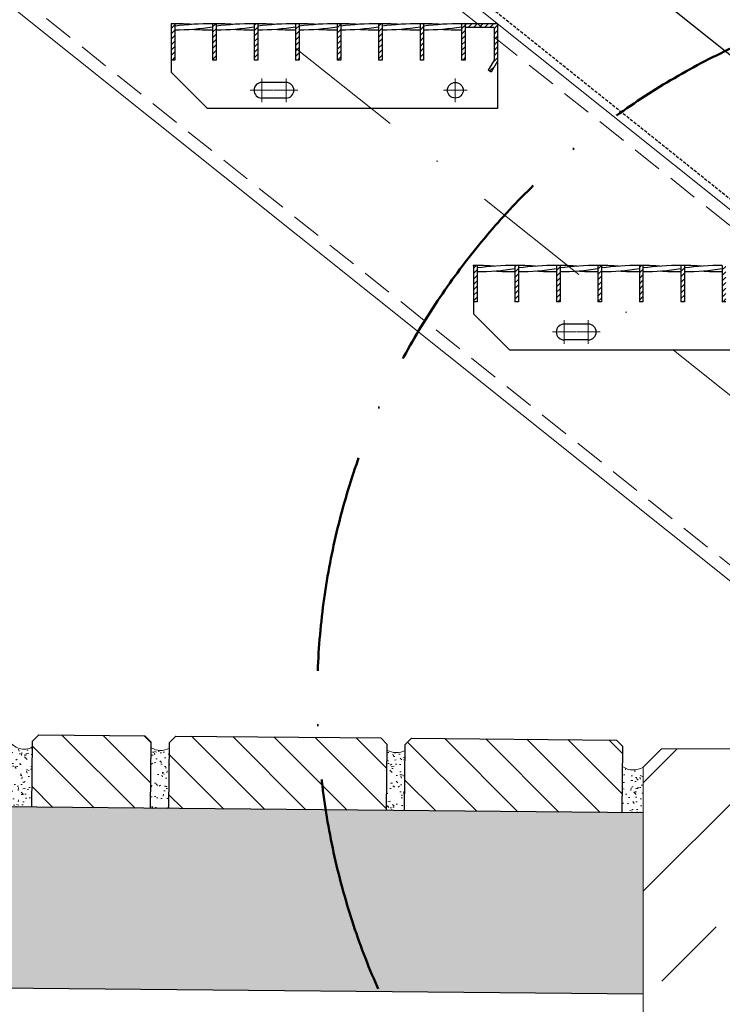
# Model space of a CAD drawing. Header units: millimetres. Extents: x -6179 to 46156, y -8419 to 8561.
# Tile 489 of 508: x 5784 to 6365, y 256 to 1071. Entities that reach past the tile are written whole.
import ezdxf

# ---------------------------------------------------------------- set-up
doc = ezdxf.new("R2010")
doc.units = ezdxf.units.MM
for name, pattern in [('ACAD_ISO10W100', [18, 12, -3, 0, -3]), ('DASHDOT', [1, 0.5, -0.25, 0, -0.25]), ('HIDDEN', [0.375, 0.25, -0.125]), ('STRICHPUNKT', [25.4, 12.7, -6.35, 0, -6.35])]:
    doc.linetypes.add(name, pattern=pattern)
doc.layers.add('A-Dimline-D', color=7, linetype='Continuous')
doc.layers.add('POL_Bema', color=7, linetype='Continuous')
for name, color, linetype, lineweight in [('Bemaßung', 7, 'Continuous', 9), ('Betonfundamente', 7, 'Continuous', 18), ('Dübel', 7, 'Continuous', 9), ('Geländer', 7, 'Continuous', 25), ('Pflaster-Gehweg', 7, 'Continuous', 15), ('Schraffur Stahl', 7, 'Continuous', 5), ('Stufen&Podest', 7, 'Continuous', 9), ('Tragegurt', 7, 'Continuous', 20)]:
    doc.layers.add(name, color=color, linetype=linetype, lineweight=lineweight)
doc.dimstyles.new('DIN', dxfattribs={"dimtxt": 2.5, "dimasz": 2.5, "dimexe": 1.25, "dimexo": 0.625, "dimtad": 1, "dimtih": 1, "dimdec": 4, "dimdsep": 46, "dimlunit": 6, "dimtxsty": 'Standard', "dimcen": 2.5, "dimadec": 0, "dimazin": 0, "dimtfac": 1, "dimtdec": 4, "dimtmove": 0, "dimatfit": 3, "dimfxl": 0, "dimtvp": 1, "dimtolj": 1, "dimtzin": 0, "dimarcsym": 0})

# ---------------------------------------------------------------- blocks, each defined once
blk = doc.blocks.new('_Oblique')
at = {"layer": 'POL_Bema', "color": 0, "lineweight": -2}
blk.add_line((-0.5, -0.5), (0.5, 0.5), dxfattribs=at)
blk = doc.blocks.new('*D48')
at = {"layer": 'Bemaßung', "color": 0, "lineweight": -2, "transparency": 16777216}
for p, q in [((2929.38, 4967.21), (2929.38, 5978.69)), ((6679.38, 1967.21), (6679.38, 5978.69)), ((6679.38, 5928.69), (2929.38, 5928.69))]:
    blk.add_line(p, q, dxfattribs=at)
at = {"layer": 'DEFPOINTS', "color": 0, "transparency": 16777216}
for p in [(2929.38, 5928.69), (2929.38, 3667.21), (6679.38, 667.21)]:
    blk.add_point(p, dxfattribs=at)
at = {"layer": 'Bemaßung', "color": 0, "lineweight": -2, "transparency": 16777216, "xscale": 50, "yscale": 50, "zscale": 50, "rotation": 180}
blk.add_blockref('_Oblique', (2929.38, 5928.69), dxfattribs=at)
at = {"layer": 'Bemaßung', "color": 0, "lineweight": -2, "transparency": 16777216, "xscale": 50, "yscale": 50, "zscale": 50}
blk.add_blockref('_Oblique', (6679.38, 5928.69), dxfattribs=at)
at = {"layer": 'Bemaßung', "color": 0, "transparency": 16777216, "char_height": 100, "attachment_point": 5}
for s, insert in [('\\A1;X  (MAX. 18 STEPS) ', (4804.38, 6028.69)), ('\\A1;(MAX. 18 TRITTSTUFEN)', (4804.38, 5828.69))]:
    blk.add_mtext(s, dxfattribs=dict(at, insert=insert))

msp = doc.modelspace()

# ---------------------------------------------------------------- hatches: boundary and pattern name
at = {"layer": 'Betonfundamente', "lineweight": 9}
h = msp.add_hatch(dxfattribs=at)
h.set_pattern_fill('ANSI33', color=256, scale=20, style=0)
h.set_pattern_definition([(45, (-127894.84, 3193.51), (-89.80256, 89.80256), []), (45, (-127805.03, 3193.51), (-89.80256, 89.80256), [63.5, -31.75])])
h.paths.add_polyline_path([(6299.78679, -532.793), (6299.78679, 452.207), (6314.78679, 467.207), (7084.78679, 467.207), (7099.78679, 452.207), (7099.78679, -532.793)], flags=0)
at = {"layer": 'Pflaster-Gehweg', "lineweight": 9}
h = msp.add_hatch(dxfattribs=at)
h.set_pattern_fill('AR-CONC', color=256, style=0)
h.set_pattern_definition([(130, (-92641.57, 2420.45), (-182.18467, -15.93909), [19.05, -209.55]), (185, (-92641.57, 2420.45), (35.24283, 191.05664), [15.24, -167.64]), (79.549, (-92656.75, 2419.12), (-146.9425, 175.1167), [16.19, -178.09]), (133.8158, (-92641.57, 2471.25), (-271.07904, -42.04233), [28.575, -314.325]), (83.3644, (-92664.16, 2467.74), (-237.4042, 247.42556), [24.285, -267.135]), (188.816, (-92641.57, 2471.25), (-237.4046, 247.4251), [22.86, -251.46]), (159, (-92666.97, 2458.55), (-151.61488, -102.26552), [19.05, -209.55]), (214, (-92666.97, 2458.55), (-61.80203, 184.18797), [15.24, -167.64]), (108.5486, (-92679.6, 2450.02), (-213.4165, 81.92286), [16.19, -178.09]), (142.5, (-92641.57, 2420.45), (-3.088603, 84.55504), [0, -165.608, 0, -170.18, 0, -168.275]), (172.5, (-92641.57, 2420.45), (-66.81966, 100.180575), [0, -97.028, 0, -161.798, 0, -64.135]), (212.5, (-92584.93, 2420.45), (-135.590595, -5.728744), [0, -63.5, 0, -198.12, 0, -262.89]), (222.5, (-92559.53, 2420.45), (-148.12918, 25.42649), [0, -82.55, 0, -131.572, 0, -186.69])])
h.paths.add_polyline_path([(3667.32075, 1639.88158), (3937.73709, 1639.88158), (2304.38052, 2728.78596), (2304.38052, 2548.5084)])
h.paths.add_polyline_path([(4955.32338, 961.49072), (4684.90704, 961.49072), (5722.75475, 269.59224), (6299.78679, 264.34149), (6299.78679, 414.3477), (5768.79013, 419.17955)])
h.paths.add_polyline_path([(4357.97168, 1179.44762), (4628.38803, 1179.44762), (4191.11197, 1470.965), (3920.69562, 1470.965), (4198.59068, 1285.70163), (4347.69327, 1285.70163), (4347.69327, 1186.29989)])
h = msp.add_hatch(dxfattribs=at)
h.set_pattern_fill('AR-CONC', color=256, scale=0.1, style=0)
h.set_pattern_definition([(131.042708, (14667734.814, 2765591.61), (-18.186444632, -1.925178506), [1.905, -20.955]), (186.042708, (14667734.814, 2765591.61), (3.17602018, 19.16663433), [1.524, -16.764]), (80.591708, (14667733.299, 2765591.45), (-15.010488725, 17.241367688), [1.619, -17.809]), (134.858508, (14667734.722, 2765596.69), (-27.026907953, -4.69683766), [2.8575, -31.4325]), (84.407108, (14667732.47, 2765596.298), (-24.186749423, 24.306437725), [2.4285, -26.7135]), (189.858708, (14667734.722, 2765596.69), (-24.186785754, 24.306393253), [2.286, -25.146]), (160.042708, (14667732.205, 2765595.373), (-14.972877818, -10.500762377), [1.905, -20.955]), (215.042708, (14667732.205, 2765595.373), (-6.514358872, 18.303281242), [1.524, -16.764]), (109.591308, (14667730.958, 2765594.498), (-21.487195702, 7.802560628), [1.619, -17.809]), (143.542708, (14667734.814, 2765591.61), (-0.4626797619, 8.448483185), [0, -16.5608, 0, -17.018, 0, -16.8275]), (173.542708, (14667734.814, 2765591.61), (-6.8631652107, 9.894802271), [0, -9.7028, 0, -16.1798, 0, -6.4135]), (213.542708, (14667740.4775, 2765591.713), (-13.5463892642, -0.8195230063), [0, -6.35, 0, -19.812, 0, -26.289]), (223.542708, (14667743.017, 2765591.759), (-14.856735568, 2.27266727), [0, -8.255, 0, -13.1572, 0, -18.669])])
h.paths.add_polyline_path([(5794.15798, 418.94375), (5768.79013, 419.17955), (5747.66433, 433.26342), (5775.33475, 474.76906, 0.439918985), (5794.61188, 468.82525)], flags=0)
h = msp.add_hatch(dxfattribs=at)
h.set_pattern_fill('LINE', color=256, scale=7.5, angle=135, style=0)
h.set_pattern_definition([(135, (-14941881.515, 2496156.097), (-16.837980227, -16.837980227), [])])
h.paths.add_polyline_path([(5794.15802, 418.94872), (5794.65572, 473.64315), (5800.00701, 478.89301), (5887.65339, 478.10043), (5892.90822, 472.74909), (5892.41052, 418.05466)], flags=0)
h = msp.add_hatch(dxfattribs=at)
h.set_pattern_fill('LINE', color=256, scale=7.5, angle=135, style=0)
h.set_pattern_definition([(135, (-14942076.507, 2496154.323), (-16.837980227, -16.837980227), [])])
h.paths.add_polyline_path([(5907.4099, 417.91817), (5907.9076, 472.6126), (5913.25894, 477.86743), (6082.64532, 476.32608), (6087.90015, 470.97474), (6087.40245, 416.28031)], flags=0)
h = msp.add_hatch(dxfattribs=at)
h.set_pattern_fill('LINE', color=256, scale=7.5, angle=135, style=0)
h.set_pattern_definition([(135, (-14942271.5, 2496152.549), (-16.837980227, -16.837980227), [])])
h.paths.add_polyline_path([(6102.40183, 416.14382), (6102.89953, 470.83825), (6108.25086, 476.09308), (6277.63725, 474.55173), (6282.89207, 469.2004), (6282.39438, 414.50596)], flags=0)
h = msp.add_hatch(dxfattribs=at)
h.set_pattern_fill('AR-CONC', color=256, scale=0.1, style=0)
h.set_pattern_definition([(131.042708, (14667621.562, 2765590.584), (-18.186444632, -1.925178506), [1.905, -20.955]), (186.042708, (14667621.562, 2765590.584), (3.17602018, 19.16663433), [1.524, -16.764]), (80.591708, (14667620.047, 2765590.424), (-15.010488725, 17.241367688), [1.619, -17.809]), (134.858508, (14667621.47, 2765595.664), (-27.026907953, -4.69683766), [2.8575, -31.4325]), (84.407108, (14667619.218, 2765595.272), (-24.186749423, 24.306437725), [2.4285, -26.7135]), (189.858708, (14667621.47, 2765595.664), (-24.186785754, 24.306393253), [2.286, -25.146]), (160.042708, (14667618.953, 2765594.348), (-14.972877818, -10.500762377), [1.905, -20.955]), (215.042708, (14667618.953, 2765594.348), (-6.514358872, 18.303281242), [1.524, -16.764]), (109.591308, (14667617.706, 2765593.473), (-21.487195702, 7.802560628), [1.619, -17.809]), (143.542708, (14667621.5624, 2765590.5845), (-0.4626797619, 8.448483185), [0, -16.5608, 0, -17.018, 0, -16.8275]), (173.542708, (14667621.562, 2765590.5845), (-6.8631652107, 9.894802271), [0, -9.7028, 0, -16.1798, 0, -6.4135]), (213.542708, (14667627.2256, 2765590.6875), (-13.5463892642, -0.8195230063), [0, -6.35, 0, -19.812, 0, -26.289]), (223.542708, (14667629.765, 2765590.734), (-14.856735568, 2.27266727), [0, -8.255, 0, -13.1572, 0, -18.669])])
h.paths.add_polyline_path([(5907.4099, 417.91817), (5907.8638, 467.79967, -0.13130254), (5900.34654, 465.93685, -0.132018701), (5892.86586, 468.09376), (5892.41052, 418.05466)], flags=0)
h = msp.add_hatch(dxfattribs=at)
h.set_pattern_fill('AR-CONC', color=256, scale=0.1, style=0)
h.set_pattern_definition([(131.042708, (14667426.57, 2765588.81), (-18.186444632, -1.925178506), [1.905, -20.955]), (186.042708, (14667426.57, 2765588.81), (3.17602018, 19.16663433), [1.524, -16.764]), (80.591708, (14667425.055, 2765588.65), (-15.010488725, 17.241367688), [1.619, -17.809]), (134.858508, (14667426.478, 2765593.89), (-27.026907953, -4.69683766), [2.8575, -31.4325]), (84.407108, (14667424.226, 2765593.498), (-24.186749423, 24.306437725), [2.4285, -26.7135]), (189.858708, (14667426.478, 2765593.89), (-24.186785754, 24.306393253), [2.286, -25.146]), (160.042708, (14667423.962, 2765592.573), (-14.972877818, -10.500762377), [1.905, -20.955]), (215.042708, (14667423.962, 2765592.573), (-6.514358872, 18.303281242), [1.524, -16.764]), (109.591308, (14667422.714, 2765591.698), (-21.487195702, 7.802560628), [1.619, -17.809]), (143.542708, (14667426.5704, 2765588.81), (-0.4626797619, 8.448483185), [0, -16.5608, 0, -17.018, 0, -16.8275]), (173.542708, (14667426.57, 2765588.81), (-6.8631652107, 9.894802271), [0, -9.7028, 0, -16.1798, 0, -6.4135]), (213.542708, (14667432.234, 2765588.913), (-13.5463892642, -0.8195230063), [0, -6.35, 0, -19.812, 0, -26.289]), (223.542708, (14667434.773, 2765588.96), (-14.856735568, 2.27266727), [0, -8.255, 0, -13.1572, 0, -18.669])])
h.paths.add_polyline_path([(6102.40183, 416.14382), (6102.85573, 466.02532, -0.13130254), (6095.33847, 464.1625, -0.132018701), (6087.85779, 466.31942), (6087.40245, 416.28031)], flags=0)
h = msp.add_hatch(dxfattribs=at)
h.set_pattern_fill('AR-CONC', color=256, scale=0.1, style=0)
h.set_pattern_definition([(131.042708, (14667231.579, 2765587.036), (-18.186444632, -1.925178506), [1.905, -20.955]), (186.042708, (14667231.579, 2765587.036), (3.17602018, 19.16663433), [1.524, -16.764]), (80.591708, (14667230.063, 2765586.875), (-15.010488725, 17.241367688), [1.619, -17.809]), (134.858508, (14667231.486, 2765592.115), (-27.026907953, -4.69683766), [2.8575, -31.4325]), (84.407108, (14667229.234, 2765591.724), (-24.186749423, 24.306437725), [2.4285, -26.7135]), (189.858708, (14667231.486, 2765592.115), (-24.186785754, 24.306393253), [2.286, -25.146]), (160.042708, (14667228.97, 2765590.799), (-14.972877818, -10.500762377), [1.905, -20.955]), (215.042708, (14667228.97, 2765590.799), (-6.514358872, 18.303281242), [1.524, -16.764]), (109.591308, (14667227.722, 2765589.924), (-21.487195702, 7.802560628), [1.619, -17.809]), (143.542708, (14667231.5785, 2765587.036), (-0.4626797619, 8.448483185), [0, -16.5608, 0, -17.018, 0, -16.8275]), (173.542708, (14667231.5785, 2765587.036), (-6.8631652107, 9.894802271), [0, -9.7028, 0, -16.1798, 0, -6.4135]), (213.542708, (14667237.242, 2765587.139), (-13.5463892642, -0.8195230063), [0, -6.35, 0, -19.812, 0, -26.289]), (223.542708, (14667239.781, 2765587.185), (-14.856735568, 2.27266727), [0, -8.255, 0, -13.1572, 0, -18.669])])
h.paths.add_polyline_path([(6299.78679, 414.3477), (6282.39438, 414.50596), (6282.74242, 452.73834, 0.311850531), (6299.78679, 452.207)], flags=0)
at = {"layer": 'Schraffur Stahl'}
h = msp.add_hatch(dxfattribs=at)
h.set_pattern_fill('ANSI31', color=256, angle=180, style=0)
h.set_pattern_definition([(225, (-14940639.4048, 2493363.7864), (2.2450640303, -2.2450640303), [])])
h.paths.add_polyline_path([(5912.38052, 1067.207), (5912.38052, 1037.207), (5909.38052, 1037.207), (5909.38052, 1067.207)], flags=0)
h = msp.add_hatch(dxfattribs=at)
h.set_pattern_fill('ANSI31', color=256, angle=180, style=0)
h.set_pattern_definition([(225, (-14940673.7048, 2493363.7864), (2.2450640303, -2.2450640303), [])])
h.paths.add_polyline_path([(5946.68052, 1067.207), (5946.68052, 1037.207), (5943.68052, 1037.207), (5943.68052, 1067.207)], flags=0)
h = msp.add_hatch(dxfattribs=at)
h.set_pattern_fill('ANSI31', color=256, angle=180, style=0)
h.set_pattern_definition([(225, (-14940708.0048, 2493363.7864), (2.2450640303, -2.2450640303), [])])
h.paths.add_polyline_path([(5980.98052, 1067.207), (5980.98052, 1037.207), (5977.98052, 1037.207), (5977.98052, 1067.207)], flags=0)
h = msp.add_hatch(dxfattribs=at)
h.set_pattern_fill('ANSI31', color=256, angle=180, style=0)
h.set_pattern_definition([(225, (-14940742.3048, 2493363.7864), (2.2450640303, -2.2450640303), [])])
h.paths.add_polyline_path([(6015.28052, 1067.207), (6015.28052, 1037.207), (6012.28052, 1037.207), (6012.28052, 1067.207)], flags=0)
h = msp.add_hatch(dxfattribs=at)
h.set_pattern_fill('ANSI31', color=256, angle=180, style=0)
h.set_pattern_definition([(225, (-14940776.6048, 2493363.7864), (2.2450640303, -2.2450640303), [])])
h.paths.add_polyline_path([(6049.58052, 1067.207), (6049.58052, 1037.207), (6046.58052, 1037.207), (6046.58052, 1067.207)], flags=0)
h = msp.add_hatch(dxfattribs=at)
h.set_pattern_fill('ANSI31', color=256, angle=180, style=0)
h.set_pattern_definition([(225, (-14940810.9048, 2493363.7864), (2.2450640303, -2.2450640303), [])])
h.paths.add_polyline_path([(6083.88052, 1067.207), (6083.88052, 1037.207), (6080.88052, 1037.207), (6080.88052, 1067.207)], flags=0)
h = msp.add_hatch(dxfattribs=at)
h.set_pattern_fill('ANSI31', color=256, angle=180, style=0)
h.set_pattern_definition([(225, (-14940845.2048, 2493363.7864), (2.2450640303, -2.2450640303), [])])
h.paths.add_polyline_path([(6118.18052, 1067.207), (6118.18052, 1037.207), (6115.18052, 1037.207), (6115.18052, 1067.207)], flags=0)
h = msp.add_hatch(dxfattribs=at)
h.set_pattern_fill('ANSI31', color=256, angle=180, style=0)
h.set_pattern_definition([(225, (-14940879.5048, 2493363.7864), (2.2450640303, -2.2450640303), [])])
h.paths.add_polyline_path([(6152.48052, 1067.207), (6152.48052, 1037.207), (6149.48052, 1037.207), (6149.48052, 1067.207)], flags=0)
h = msp.add_hatch(dxfattribs=at)
h.set_pattern_fill('ANSI31', color=256, angle=180, style=0)
h.set_pattern_definition([(225, (-14940906.4048, 2493363.7864), (2.2450640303, -2.2450640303), [])])
h.paths.add_polyline_path([(6179.38052, 1067.207), (6179.38052, 1036.40315), (6174.07112, 1027.207), (6171.47304, 1028.707), (6176.38052, 1037.207), (6176.38052, 1064.207), (6152.48052, 1064.207), (6152.48052, 1067.207)], flags=0)
h = msp.add_hatch(dxfattribs=at)
h.set_pattern_fill('ANSI31', color=256, angle=180, style=0)
h.set_pattern_definition([(225, (-14940889.4048, 2493163.7864), (2.2450640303, -2.2450640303), [])])
h.paths.add_polyline_path([(6162.38052, 867.207), (6162.38052, 837.207), (6159.38052, 837.207), (6159.38052, 867.207)], flags=0)
h = msp.add_hatch(dxfattribs=at)
h.set_pattern_fill('ANSI31', color=256, angle=180, style=0)
h.set_pattern_definition([(225, (-14940923.7048, 2493163.7864), (2.2450640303, -2.2450640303), [])])
h.paths.add_polyline_path([(6196.68052, 867.207), (6196.68052, 837.207), (6193.68052, 837.207), (6193.68052, 867.207)], flags=0)
h = msp.add_hatch(dxfattribs=at)
h.set_pattern_fill('ANSI31', color=256, angle=180, style=0)
h.set_pattern_definition([(225, (-14940958.0048, 2493163.7864), (2.2450640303, -2.2450640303), [])])
h.paths.add_polyline_path([(6230.98052, 867.207), (6230.98052, 837.207), (6227.98052, 837.207), (6227.98052, 867.207)], flags=0)
h = msp.add_hatch(dxfattribs=at)
h.set_pattern_fill('ANSI31', color=256, angle=180, style=0)
h.set_pattern_definition([(225, (-14940992.3048, 2493163.7864), (2.2450640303, -2.2450640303), [])])
h.paths.add_polyline_path([(6265.28052, 867.207), (6265.28052, 837.207), (6262.28052, 837.207), (6262.28052, 867.207)], flags=0)
h = msp.add_hatch(dxfattribs=at)
h.set_pattern_fill('ANSI31', color=256, angle=180, style=0)
h.set_pattern_definition([(225, (-14941026.6048, 2493163.7864), (2.2450640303, -2.2450640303), [])])
h.paths.add_polyline_path([(6299.58052, 867.207), (6299.58052, 837.207), (6296.58052, 837.207), (6296.58052, 867.207)], flags=0)
h = msp.add_hatch(dxfattribs=at)
h.set_pattern_fill('ANSI31', color=256, angle=180, style=0)
h.set_pattern_definition([(225, (-14941060.9048, 2493163.7864), (2.2450640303, -2.2450640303), [])])
h.paths.add_polyline_path([(6333.88052, 867.207), (6333.88052, 837.207), (6330.88052, 837.207), (6330.88052, 867.207)], flags=0)
h = msp.add_hatch(dxfattribs=at)
h.set_pattern_fill('ANSI31', color=256, angle=180, style=0)
h.set_pattern_definition([(225, (-14941095.2048, 2493163.7864), (2.2450640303, -2.2450640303), [])])
h.paths.add_polyline_path([(6368.18052, 867.207), (6368.18052, 837.207), (6365.18052, 837.207), (6365.18052, 867.207)], flags=0)

# ---------------------------------------------------------------- linework, layer by layer
at = {"linetype": 'ACAD_ISO10W100', "lineweight": 50, "ltscale": 15}
msp.add_circle((6624.46802, 508.56239), 594.32651, dxfattribs=at)
at = {"layer": 'A-Dimline-D'}
msp.add_point((6159.38052, 867.207), dxfattribs=at)
at = {"layer": 'Betonfundamente'}
for p, q in [((6299.78679, 452.207), (6314.78679, 467.207)), ((7084.78679, 467.207), (6314.78679, 467.207)), ((6299.78679, -532.793), (6299.78679, 452.207))]:
    msp.add_line(p, q, dxfattribs=at)
at = {"layer": 'Dübel', "linetype": 'DASHDOT', "lineweight": 9, "ltscale": 200}
msp.add_line((2887.28679, 3547.207), (6699.78679, 497.207), dxfattribs=at)
at = {"layer": 'Geländer'}
msp.add_line((5445.88638, 1782.06479), (6619.68212, 843.0282), dxfattribs=at)
at = {"layer": 'Geländer', "linetype": 'HIDDEN', "ltscale": 10}
msp.add_line((5431.07403, 1674.81656), (6626.43761, 718.5257), dxfattribs=at)
at = {"layer": 'Pflaster-Gehweg', "lineweight": 25}
for p, q in [((5794.15798, 418.94375), (5794.65568, 473.63818)), ((5800.01203, 478.89793), (5887.65339, 478.10043)), ((5892.41052, 418.05466), (5892.90822, 472.74909)), ((5907.4099, 417.91817), (5907.9076, 472.6126)), ((5913.25894, 477.86743), (6082.64532, 476.32608)), ((6108.25086, 476.09308), (6277.63725, 474.55173)), ((6087.40245, 416.28031), (6087.90015, 470.97474)), ((6102.40183, 416.14382), (6102.89953, 470.83825)), ((6282.39438, 414.50596), (6282.89207, 469.2004)), ((6299.78679, 414.3477), (5768.79013, 419.17955)), ((6299.78679, 264.34149), (5722.75475, 269.59224))]:
    msp.add_line(p, q, dxfattribs=at)
at = {"layer": 'Pflaster-Gehweg'}
for p, q in [((5800.00701, 478.89301), (5794.65568, 473.63818)), ((5887.65339, 478.10043), (5892.90822, 472.74909)), ((5913.25894, 477.86743), (5907.9076, 472.6126)), ((6082.64532, 476.32608), (6087.90015, 470.97474)), ((6108.25086, 476.09308), (6102.89953, 470.83825)), ((6277.63725, 474.55173), (6282.89207, 469.2004))]:
    msp.add_line(p, q, dxfattribs=at)
for centre, radius, start, end in [((5787.69644, 480.62886), 13.68023, 205.3623236, 300.36496724), ((5900.61951, 480.93436), 15, 238.87479825, 298.87845055), ((6095.61143, 479.16001), 15, 238.87479825, 298.87845055), ((6291.64914, 464.80774), 15, 233.57419035, 302.85465916)]:
    msp.add_arc(centre, radius, start, end, dxfattribs=at)
at = {"layer": 'Stufen&Podest', "lineweight": 30}
for p, q in [((5909.38052, 1067.207), (5909.38052, 1027.207)), ((5912.38052, 1067.207), (5909.38052, 1067.207)), ((5912.38052, 1067.207), (5912.38052, 1037.207)), ((5943.68052, 1067.207), (5943.68052, 1037.207)), ((5946.68052, 1067.207), (5943.68052, 1067.207)), ((5946.68052, 1067.207), (5946.68052, 1037.207)), ((5977.98052, 1067.207), (5977.98052, 1037.207)), ((5980.98052, 1067.207), (5977.98052, 1067.207)), ((5980.98052, 1067.207), (5980.98052, 1037.207)), ((6012.28052, 1067.207), (6012.28052, 1037.207)), ((6015.28052, 1067.207), (6012.28052, 1067.207)), ((6015.28052, 1067.207), (6015.28052, 1037.207)), ((6046.58052, 1067.207), (6046.58052, 1037.207)), ((6049.58052, 1067.207), (6046.58052, 1067.207)), ((6049.58052, 1067.207), (6049.58052, 1037.207)), ((6080.88052, 1067.207), (6080.88052, 1037.207)), ((6083.88052, 1067.207), (6080.88052, 1067.207)), ((6083.88052, 1067.207), (6083.88052, 1037.207)), ((6115.18052, 1067.207), (6115.18052, 1037.207)), ((6118.18052, 1067.207), (6115.18052, 1067.207)), ((6118.18052, 1067.207), (6118.18052, 1037.207)), ((6149.48052, 1067.207), (6149.48052, 1037.207)), ((6152.48052, 1067.207), (6149.48052, 1067.207)), ((6152.48052, 1067.207), (6152.48052, 1037.207)), ((6179.38052, 1067.207), (6152.48052, 1067.207)), ((6176.38052, 1064.207), (6152.48052, 1064.207)), ((6176.38052, 1064.207), (6176.38052, 1037.207)), ((6179.38052, 1067.207), (6179.38052, 997.207)), ((5912.38052, 1037.207), (5909.38052, 1037.207)), ((5946.68052, 1037.207), (5943.68052, 1037.207)), ((5980.98052, 1037.207), (5977.98052, 1037.207)), ((6015.28052, 1037.207), (6012.28052, 1037.207)), ((6049.58052, 1037.207), (6046.58052, 1037.207)), ((6083.88052, 1037.207), (6080.88052, 1037.207)), ((6118.18052, 1037.207), (6115.18052, 1037.207)), ((6152.48052, 1037.207), (6149.48052, 1037.207)), ((6176.38052, 1037.207), (6171.47304, 1028.707)), ((6179.38052, 1036.40315), (6174.07112, 1027.207)), ((5939.38052, 997.207), (5909.38052, 1027.207)), ((6174.07112, 1027.207), (6171.47304, 1028.707)), ((6004.38052, 1018.707), (5984.38052, 1018.707)), ((6004.38052, 1005.707), (5984.38052, 1005.707)), ((6179.38052, 997.207), (5939.38052, 997.207)), ((6159.38052, 867.207), (6159.38052, 827.207)), ((6162.38052, 867.207), (6159.38052, 867.207)), ((6162.38052, 867.207), (6162.38052, 837.207)), ((6193.68052, 867.207), (6193.68052, 837.207)), ((6196.68052, 867.207), (6193.68052, 867.207)), ((6196.68052, 867.207), (6196.68052, 837.207)), ((6227.98052, 867.207), (6227.98052, 837.207)), ((6230.98052, 867.207), (6227.98052, 867.207)), ((6230.98052, 867.207), (6230.98052, 837.207)), ((6262.28052, 867.207), (6262.28052, 837.207)), ((6265.28052, 867.207), (6262.28052, 867.207)), ((6265.28052, 867.207), (6265.28052, 837.207)), ((6296.58052, 867.207), (6296.58052, 837.207)), ((6299.58052, 867.207), (6296.58052, 867.207)), ((6299.58052, 867.207), (6299.58052, 837.207)), ((6330.88052, 867.207), (6330.88052, 837.207)), ((6333.88052, 867.207), (6330.88052, 867.207)), ((6333.88052, 867.207), (6333.88052, 837.207)), ((6365.18052, 867.207), (6365.18052, 837.207)), ((6162.38052, 837.207), (6159.38052, 837.207)), ((6196.68052, 837.207), (6193.68052, 837.207)), ((6230.98052, 837.207), (6227.98052, 837.207)), ((6265.28052, 837.207), (6262.28052, 837.207)), ((6299.58052, 837.207), (6296.58052, 837.207)), ((6333.88052, 837.207), (6330.88052, 837.207)), ((6368.18052, 837.207), (6365.18052, 837.207)), ((6189.38052, 797.207), (6159.38052, 827.207)), ((6254.38052, 818.707), (6234.38052, 818.707)), ((6254.38052, 805.707), (6234.38052, 805.707)), ((6429.38052, 797.207), (6189.38052, 797.207))]:
    msp.add_line(p, q, dxfattribs=at)
at = {"layer": 'Stufen&Podest'}
msp.add_line((6179.38052, 1067.207), (6179.38052, 1012.207), dxfattribs=at)
msp.add_line((6179.38052, 1067.207), (6179.38052, 1012.207), dxfattribs=at)
at = {"layer": 'Stufen&Podest', "linetype": 'STRICHPUNKT', "lineweight": 9, "ltscale": 10}
for p, q in [((5984.38052, 1002.49091), (5984.38052, 1021.92309)), ((6004.38052, 1002.49091), (6004.38052, 1021.92309)), ((6144.38052, 1002.49091), (6144.38052, 1021.92309)), ((5974.66443, 1012.207), (5994.09661, 1012.207)), ((5994.66443, 1012.207), (6014.09661, 1012.207)), ((6134.66443, 1012.207), (6154.09661, 1012.207)), ((6234.38052, 802.49091), (6234.38052, 821.92309)), ((6254.38052, 802.49091), (6254.38052, 821.92309)), ((6224.66443, 812.207), (6244.09661, 812.207)), ((6244.66443, 812.207), (6264.09661, 812.207))]:
    msp.add_line(p, q, dxfattribs=at)
at = {"layer": 'Stufen&Podest', "lineweight": 30}
msp.add_circle((6144.38052, 1012.207), 6.5, dxfattribs=at)
for centre, radius, start, end in [((5941.37952, 862.22874), 204.99118, 89.35684827, 98.1326063), ((5911.68152, 862.21701), 204.99118, 85.86862889, 89.80462661), ((5911.68152, 1267.17354), 204.99118, 270.19537315, 278.98056321), ((5941.37952, 1267.18526), 204.99118, 265.86862905, 270.64315173), ((5975.67952, 862.22874), 204.99118, 89.35684827, 98.13260629), ((5945.98152, 862.21701), 204.99118, 85.8686289, 89.80462661), ((5945.98152, 1267.17354), 204.99118, 270.19537315, 278.98056321), ((5975.67952, 1267.18526), 204.99118, 265.86862909, 270.64315173), ((6009.97952, 862.22874), 204.99118, 89.35684827, 98.13260629), ((5980.28152, 862.21701), 204.99118, 85.86862891, 89.80462661), ((5980.28152, 1267.17354), 204.99118, 270.19537315, 278.98056321), ((6009.97952, 1267.18526), 204.99118, 265.86862909, 270.64315173), ((6044.27952, 862.22874), 204.99118, 89.35684827, 98.1326063), ((6014.58152, 862.21701), 204.99118, 85.86862885, 89.80462654), ((6014.58152, 1267.17354), 204.99118, 270.19537315, 278.98056321), ((6044.27952, 1267.18526), 204.99118, 265.86862907, 270.64315173), ((6078.57952, 862.22874), 204.99118, 89.35684827, 98.13260629), ((6048.88152, 862.21701), 204.99118, 85.86862888, 89.80462659), ((6048.88152, 1267.17354), 204.99118, 270.19537316, 278.98056321), ((6078.57952, 1267.18526), 204.99118, 265.86862913, 270.64315173), ((6112.87952, 862.22874), 204.99118, 89.35684827, 98.13260629), ((6083.18152, 862.21701), 204.99118, 85.868629, 89.80462683), ((6083.18152, 1267.17354), 204.99118, 270.19537316, 278.98056321), ((6112.87952, 1267.18526), 204.99118, 265.8686291, 270.64315173), ((6147.17952, 862.22874), 204.99118, 89.35684827, 98.13260629), ((6117.48152, 862.21701), 204.99118, 85.86862901, 89.80462684), ((6117.48152, 1267.17354), 204.99118, 270.19537309, 278.98056321), ((6147.17952, 1267.18526), 204.99118, 265.86862902, 270.64315173), ((5984.38052, 1012.207), 6.5, 90, 270), ((6004.38052, 1012.207), 6.5, 270, 90), ((6191.37952, 662.22874), 204.99118, 89.35684827, 98.1326063), ((6161.68152, 662.21701), 204.99118, 85.86862889, 89.80462661), ((6161.68152, 1067.17354), 204.99118, 270.19537315, 278.98056321), ((6225.67952, 662.22874), 204.99118, 89.35684827, 98.13260629), ((6195.98152, 662.21701), 204.99118, 85.8686289, 89.80462661), ((6195.98152, 1067.17354), 204.99118, 270.19537315, 278.98056321), ((6259.97952, 662.22874), 204.99118, 89.35684827, 98.13260629), ((6230.28152, 662.21701), 204.99118, 85.86862891, 89.80462661), ((6230.28152, 1067.17354), 204.99118, 270.19537315, 278.98056321), ((6294.27952, 662.22874), 204.99118, 89.35684827, 98.1326063), ((6264.58152, 662.21701), 204.99118, 85.86862885, 89.80462654), ((6264.58152, 1067.17354), 204.99118, 270.19537315, 278.98056321), ((6328.57952, 662.22874), 204.99118, 89.35684827, 98.13260629), ((6298.88152, 662.21701), 204.99118, 85.86862888, 89.80462659), ((6298.88152, 1067.17354), 204.99118, 270.19537316, 278.98056321), ((6362.87952, 662.22874), 204.99118, 89.35684827, 98.13260629), ((6333.18152, 662.21701), 204.99118, 85.868629, 89.80462683), ((6333.18152, 1067.17354), 204.99118, 270.19537316, 278.98056321), ((6191.37952, 1067.18526), 204.99118, 265.86862905, 270.64315173), ((6225.67952, 1067.18526), 204.99118, 265.86862909, 270.64315173), ((6259.97952, 1067.18526), 204.99118, 265.86862909, 270.64315173), ((6294.27952, 1067.18526), 204.99118, 265.86862907, 270.64315173), ((6328.57952, 1067.18526), 204.99118, 265.86862913, 270.64315173), ((6362.87952, 1067.18526), 204.99118, 265.8686291, 270.64315173), ((6234.38052, 812.207), 6.5, 90, 270), ((6254.38052, 812.207), 6.5, 270, 90)]:
    msp.add_arc(centre, radius, start, end, dxfattribs=at)
at = {"layer": 'Tragegurt'}
for p, q in [((2929.38052, 3667.207), (6891.88052, 497.207)), ((2845.19306, 3427.207), (6507.69306, 497.207))]:
    msp.add_line(p, q, dxfattribs=at)
at = {"layer": 'Tragegurt', "linetype": 'HIDDEN', "ltscale": 100}
for p, q in [((2925.7324, 3656.807), (6875.2324, 497.207)), ((2848.84119, 3437.607), (6524.34119, 497.207))]:
    msp.add_line(p, q, dxfattribs=at)

# ---------------------------------------------------------------- dimensions: what is measured, and where the dimension line sits
at = {"layer": 'Bemaßung'}
dim = msp.add_linear_dim(base=(2929.38052, 5928.69125), p1=(6679.38052, 667.207), p2=(2929.38052, 3667.207), text='X  (MAX. 18 STEPS) \\X (MAX. 18 TRITTSTUFEN)', dimstyle='DIN', override={"dimscale": 100, "dimtxt": 1, "dimasz": 0.5, "dimexe": 0.5, "dimexo": 13, "dimgap": 0.5, "dimtih": 0, "dimdec": 2, "dimblk1": 'Oblique', "dimblk2": 'Oblique', "dimsah": 1, "dimtmove": 2}, dxfattribs=at)
dim.commit()
dim.dimension.update_dxf_attribs({"geometry": '*D48', "text_midpoint": (4804.38052, 5928.69125)})

doc.saveas('drawing.dxf')
